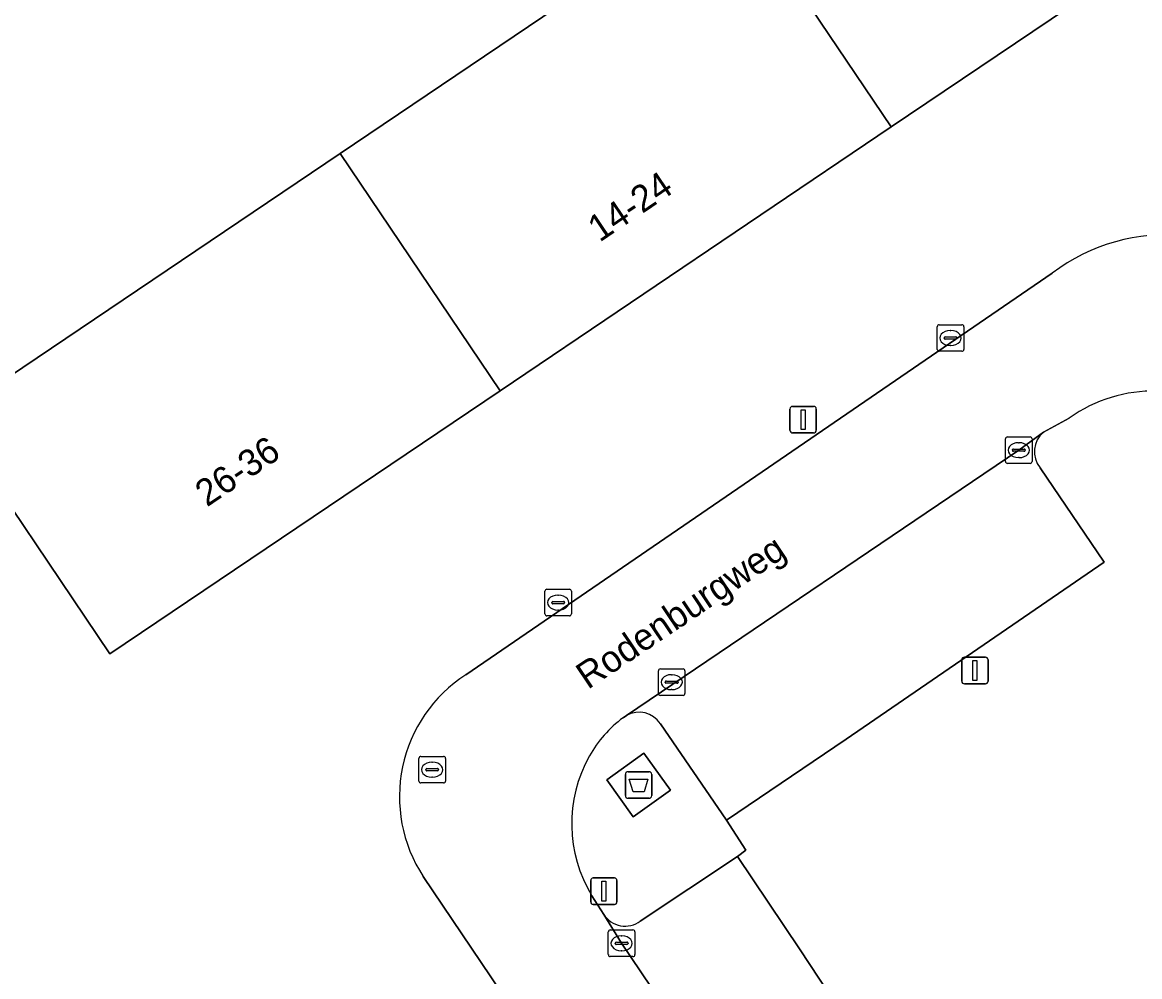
# Model space of a CAD drawing. Extents: x 157445 to 158888, y 383061 to 384688.
# Drawn here: x 158011.77 to 158053.8, y 383756.98 to 383792.86 of the extents above; entities that cross this region are included whole.
import ezdxf

# ---------------------------------------------------------------- set-up
doc = ezdxf.new("R2010")
doc.units = 0
for name, color, linetype in [('IMGEO_Afval_apart_plaats', 7, 'Continuous'), ('IMGEO_Erf', 7, 'Continuous'), ('IMGEO_Groenvoorziening', 7, 'Continuous'), ('IMGEO_Kolk', 7, 'Continuous'), ('IMGEO_Lichtmast', 7, 'Continuous'), ('IMGEO_Openbare_ruimte_label', 7, 'Continuous'), ('IMGEO_Pand', 7, 'Continuous'), ('IMGEO_Pand_nummerreeks', 7, 'Continuous'), ('IMGEO_Parkeervlak_open', 7, 'Continuous'), ('IMGEO_Rijbaan_lokaal_open', 7, 'Continuous'), ('IMGEO_Rioolput', 7, 'Continuous'), ('IMGEO_Voetpad_gesloten', 7, 'Continuous'), ('IMGEO_Voetpad_open', 7, 'Continuous')]:
    doc.layers.add(name, color=color, linetype=linetype)

msp = doc.modelspace()

# ---------------------------------------------------------------- linework, layer by layer
at = {"layer": 'IMGEO_Afval_apart_plaats'}
for p, q in [((158034.456, 383763.782), (158034.456, 383764.582)), ((158034.456, 383764.582), (158034.456, 383763.782)), ((158034.556, 383764.682), (158035.346, 383764.682)), ((158035.346, 383764.682), (158034.556, 383764.682)), ((158035.446, 383764.582), (158035.446, 383763.782)), ((158035.446, 383763.782), (158035.446, 383764.582)), ((158035.346, 383763.682), (158034.556, 383763.682)), ((158034.556, 383763.682), (158035.346, 383763.682))]:
    msp.add_line(p, q, dxfattribs=at)
msp.add_lwpolyline([(158034.599, 383764.396), (158035.303, 383764.396), (158035.154, 383763.926), (158034.748, 383763.926), (158034.599, 383764.396)], dxfattribs=at)
for centre, start, end in [((158034.556, 383764.582), 90, 180), ((158034.556, 383764.582), 90, 180), ((158035.346, 383764.582), 0, 90), ((158035.346, 383764.582), 360, 90), ((158034.556, 383763.782), 180, 270), ((158034.556, 383763.782), 180, 270), ((158035.346, 383763.782), 270, 0), ((158035.346, 383763.782), 270, 0)]:
    msp.add_arc(centre, 0.1, start, end, dxfattribs=at)
at = {"layer": 'IMGEO_Erf'}
msp.add_lwpolyline([(158015.062, 383769.115), (158009.046, 383778.039), (158023.723, 383787.933), (158038.433, 383797.849), (158053.11, 383807.743), (158059.126, 383798.819), (158044.449, 383788.925), (158029.739, 383779.009)], close=True, dxfattribs=at)
for points in [[(158028.45, 383768.324), (158050.511, 383783.427)], [(158050.211, 383726.152), (158049.287, 383727.567), (158045.967, 383732.532), (158034.09, 383750), (158026.854, 383760.744)]]:
    msp.add_lwpolyline(points, dxfattribs=at)
for centre, radius, start, end in [((158054.786, 383777.807), 7.061, 42.0427, 127.2625), ((158031.416, 383763.741), 5.459, 122.9154, 213.3042)]:
    msp.add_arc(centre, radius, start, end, dxfattribs=at)
at = {"layer": 'IMGEO_Groenvoorziening'}
for points in [[(158051.141, 383777.976), (158050.179, 383777.454)], [(158050.048, 383776.108), (158052.466, 383772.566), (158042.756, 383765.908), (158038.251, 383762.862), (158038.979, 383761.731), (158038.673, 383761.499), (158041.002, 383758.024), (158046.289, 383750), (158053.457, 383739.317), (158049.853, 383736.909)]]:
    msp.add_lwpolyline(points, dxfattribs=at)
for centre, radius, start, end in [((158054.33, 383773.501), 5.495, 52.3742, 125.4722), ((158050.798, 383776.714), 0.964, 129.914, 218.9684)]:
    msp.add_arc(centre, radius, start, end, dxfattribs=at)
at = {"layer": 'IMGEO_Kolk'}
for p, q in [((158046.182, 383780.564), (158046.182, 383781.416)), ((158046.257, 383781.49), (158047.109, 383781.49)), ((158046.67, 383781.27), (158046.695, 383781.27)), ((158047.183, 383781.416), (158047.183, 383780.564)), ((158046.441, 383780.984), (158046.441, 383780.996)), ((158046.879, 383780.947), (158046.481, 383780.947)), ((158046.484, 383781.033), (158046.882, 383781.033)), ((158046.925, 383780.996), (158046.925, 383780.984)), ((158047.109, 383780.49), (158046.257, 383780.49)), ((158046.693, 383780.71), (158046.668, 383780.71)), ((158048.748, 383776.347), (158048.748, 383777.199)), ((158048.823, 383777.273), (158049.675, 383777.273)), ((158049.236, 383777.053), (158049.261, 383777.053)), ((158049.749, 383777.199), (158049.749, 383776.347)), ((158049.007, 383776.767), (158049.007, 383776.779)), ((158049.445, 383776.73), (158049.047, 383776.73)), ((158049.05, 383776.816), (158049.448, 383776.816)), ((158049.491, 383776.779), (158049.491, 383776.767)), ((158049.675, 383776.273), (158048.823, 383776.273)), ((158049.259, 383776.493), (158049.234, 383776.493)), ((158031.499, 383771.542), (158032.351, 383771.542)), ((158031.424, 383770.616), (158031.424, 383771.468)), ((158031.912, 383771.322), (158031.937, 383771.322)), ((158032.425, 383771.468), (158032.425, 383770.616)), ((158031.683, 383771.036), (158031.683, 383771.048)), ((158032.121, 383770.999), (158031.723, 383770.999)), ((158031.726, 383771.085), (158032.124, 383771.085)), ((158031.935, 383770.762), (158031.91, 383770.762)), ((158032.167, 383771.048), (158032.167, 383771.036)), ((158032.351, 383770.542), (158031.499, 383770.542)), ((158035.694, 383767.622), (158035.694, 383768.474)), ((158035.769, 383768.548), (158036.621, 383768.548)), ((158036.182, 383768.328), (158036.207, 383768.328)), ((158036.695, 383768.474), (158036.695, 383767.622)), ((158035.953, 383768.042), (158035.953, 383768.054)), ((158036.391, 383768.005), (158035.993, 383768.005)), ((158035.996, 383768.091), (158036.394, 383768.091)), ((158036.205, 383767.768), (158036.18, 383767.768)), ((158036.437, 383768.054), (158036.437, 383768.042)), ((158036.621, 383767.548), (158035.769, 383767.548)), ((158033.812, 383757.804), (158033.812, 383758.656)), ((158033.887, 383758.73), (158034.739, 383758.73)), ((158034.3, 383758.51), (158034.325, 383758.51)), ((158034.813, 383758.656), (158034.813, 383757.804)), ((158034.071, 383758.224), (158034.071, 383758.236)), ((158034.509, 383758.187), (158034.111, 383758.187)), ((158034.114, 383758.273), (158034.512, 383758.273)), ((158034.555, 383758.236), (158034.555, 383758.224)), ((158034.739, 383757.73), (158033.887, 383757.73)), ((158034.323, 383757.95), (158034.298, 383757.95))]:
    msp.add_line(p, q, dxfattribs=at)
for points in [[(158046.182, 383780.564), (158046.182, 383781.416)], [(158046.257, 383781.49), (158047.109, 383781.49)], [(158047.183, 383781.416), (158047.183, 383780.564)], [(158047.109, 383780.49), (158046.257, 383780.49)], [(158048.748, 383776.347), (158048.748, 383777.199)], [(158048.823, 383777.273), (158049.675, 383777.273)], [(158049.749, 383777.199), (158049.749, 383776.347)], [(158049.675, 383776.273), (158048.823, 383776.273)], [(158031.499, 383771.542), (158032.351, 383771.542)], [(158031.424, 383770.616), (158031.424, 383771.468)], [(158032.425, 383771.468), (158032.425, 383770.616)], [(158032.351, 383770.542), (158031.499, 383770.542)], [(158035.694, 383767.622), (158035.694, 383768.474)], [(158035.769, 383768.548), (158036.621, 383768.548)], [(158036.695, 383768.474), (158036.695, 383767.622)], [(158036.621, 383767.548), (158035.769, 383767.548)], [(158033.812, 383757.804), (158033.812, 383758.656)], [(158033.887, 383758.73), (158034.739, 383758.73)], [(158034.813, 383758.656), (158034.813, 383757.804)], [(158034.739, 383757.73), (158033.887, 383757.73)]]:
    msp.add_lwpolyline(points, dxfattribs=at)
for centre, radius, start, end in [((158046.259, 383781.414), 0.0765, 91.552, 178.448), ((158046.259, 383781.414), 0.0765, 91.552, 178.448), ((158047.107, 383781.414), 0.0765, 1.552, 88.448), ((158047.107, 383781.414), 0.0765, 1.552, 88.448), ((158046.481, 383780.993), 0.0403, 85.8775, 175.7526), ((158046.478, 383780.983), 0.0366, 178.938, 274.7102), ((158046.882, 383780.99), 0.043, 264.8664, 352.4533), ((158046.886, 383780.995), 0.0386, 1.7309, 96.639), ((158046.259, 383780.566), 0.0765, 181.552, 268.448), ((158046.259, 383780.566), 0.0765, 181.552, 268.448), ((158047.107, 383780.566), 0.0765, 271.552, 358.448), ((158047.107, 383780.566), 0.0765, 271.552, 358.448), ((158048.825, 383777.197), 0.0765, 91.552, 178.448), ((158048.825, 383777.197), 0.0765, 91.552, 178.448), ((158049.673, 383777.197), 0.0765, 1.552, 88.448), ((158049.673, 383777.197), 0.0765, 1.552, 88.448), ((158049.047, 383776.776), 0.0403, 85.8775, 175.7526), ((158049.044, 383776.766), 0.0366, 178.938, 274.7102), ((158049.448, 383776.773), 0.043, 264.8664, 352.4533), ((158049.452, 383776.778), 0.0386, 1.7309, 96.639), ((158048.825, 383776.349), 0.0765, 181.552, 268.448), ((158048.825, 383776.349), 0.0765, 181.552, 268.448), ((158049.673, 383776.349), 0.0765, 271.552, 358.448), ((158049.673, 383776.349), 0.0765, 271.552, 358.448), ((158031.501, 383771.466), 0.0765, 91.552, 178.448), ((158031.501, 383771.466), 0.0765, 91.552, 178.448), ((158032.349, 383771.466), 0.0765, 1.552, 88.448), ((158032.349, 383771.466), 0.0765, 1.552, 88.448), ((158031.723, 383771.045), 0.0403, 85.8775, 175.7526), ((158031.72, 383771.035), 0.0366, 178.938, 274.7102), ((158032.124, 383771.042), 0.043, 264.8664, 352.4533), ((158032.128, 383771.047), 0.0386, 1.7309, 96.639), ((158031.501, 383770.618), 0.0765, 181.552, 268.448), ((158031.501, 383770.618), 0.0765, 181.552, 268.448), ((158032.349, 383770.618), 0.0765, 271.552, 358.448), ((158032.349, 383770.618), 0.0765, 271.552, 358.448), ((158035.771, 383768.472), 0.0765, 91.552, 178.448), ((158035.771, 383768.472), 0.0765, 91.552, 178.448), ((158036.619, 383768.472), 0.0765, 1.552, 88.448), ((158036.619, 383768.472), 0.0765, 1.552, 88.448), ((158035.993, 383768.051), 0.0403, 85.8775, 175.7526), ((158035.99, 383768.041), 0.0366, 178.938, 274.7102), ((158036.394, 383768.048), 0.043, 264.8664, 352.4533), ((158036.398, 383768.053), 0.0386, 1.7309, 96.639), ((158035.771, 383767.624), 0.0765, 181.552, 268.448), ((158035.771, 383767.624), 0.0765, 181.552, 268.448), ((158036.619, 383767.624), 0.0765, 271.552, 358.448), ((158036.619, 383767.624), 0.0765, 271.552, 358.448), ((158033.889, 383758.654), 0.0765, 91.552, 178.448), ((158033.889, 383758.654), 0.0765, 91.552, 178.448), ((158034.737, 383758.654), 0.0765, 1.552, 88.448), ((158034.737, 383758.654), 0.0765, 1.552, 88.448), ((158034.111, 383758.233), 0.0403, 85.8775, 175.7526), ((158034.108, 383758.223), 0.0366, 178.938, 274.7102), ((158034.512, 383758.23), 0.043, 264.8664, 352.4533), ((158034.516, 383758.235), 0.0386, 1.7309, 96.639), ((158033.889, 383757.806), 0.0765, 181.552, 268.448), ((158033.889, 383757.806), 0.0765, 181.552, 268.448), ((158034.737, 383757.806), 0.0765, 271.552, 358.448), ((158034.737, 383757.806), 0.0765, 271.552, 358.448)]:
    msp.add_arc(centre, radius, start, end, dxfattribs=at)
for centre, major_axis, ratio, start_param, end_param in [((158046.669, 383780.99), (-0.387, 0.002), 0.722429, 4.712389, 7.853982), ((158046.694, 383780.99), (-0.39, 0.002), 0.717154, 1.570796, 4.712389), ((158049.235, 383776.773), (-0.387, 0.002), 0.722429, 4.712389, 7.853982), ((158049.26, 383776.773), (-0.39, 0.002), 0.717154, 1.570796, 4.712389), ((158031.911, 383771.042), (-0.387, 0.002), 0.722429, 4.712389, 7.853982), ((158031.936, 383771.042), (-0.39, 0.002), 0.717154, 1.570796, 4.712389), ((158036.181, 383768.048), (-0.387, 0.002), 0.722429, 4.712389, 7.853982), ((158036.206, 383768.048), (-0.39, 0.002), 0.717154, 1.570796, 4.712389), ((158034.299, 383758.23), (-0.387, 0.002), 0.722429, 4.712389, 7.853982), ((158034.324, 383758.23), (-0.39, 0.002), 0.717154, 1.570796, 4.712389)]:
    msp.add_ellipse(centre, major_axis=major_axis, ratio=ratio, start_param=start_param, end_param=end_param, dxfattribs=at)
at = {"layer": 'IMGEO_Lichtmast'}
for p, q in [((158040.642, 383777.52), (158040.642, 383778.32)), ((158040.642, 383778.32), (158040.642, 383777.52)), ((158040.742, 383778.42), (158041.532, 383778.42)), ((158041.532, 383778.42), (158040.742, 383778.42)), ((158041.632, 383778.32), (158041.632, 383777.52)), ((158041.632, 383777.52), (158041.632, 383778.32)), ((158041.532, 383777.42), (158040.742, 383777.42)), ((158040.742, 383777.42), (158041.532, 383777.42)), ((158047.203, 383768.988), (158047.993, 383768.988)), ((158047.993, 383768.988), (158047.203, 383768.988)), ((158047.103, 383768.088), (158047.103, 383768.888)), ((158047.103, 383768.888), (158047.103, 383768.088)), ((158048.093, 383768.888), (158048.093, 383768.088)), ((158048.093, 383768.088), (158048.093, 383768.888)), ((158047.993, 383767.988), (158047.203, 383767.988)), ((158047.203, 383767.988), (158047.993, 383767.988)), ((158033.148, 383759.789), (158033.148, 383760.589)), ((158033.148, 383760.589), (158033.148, 383759.789)), ((158033.248, 383760.689), (158034.038, 383760.689)), ((158034.038, 383760.689), (158033.248, 383760.689)), ((158034.138, 383760.589), (158034.138, 383759.789)), ((158034.138, 383759.789), (158034.138, 383760.589)), ((158034.038, 383759.689), (158033.248, 383759.689)), ((158033.248, 383759.689), (158034.038, 383759.689))]:
    msp.add_line(p, q, dxfattribs=at)
for points in [[(158041.062, 383778.295), (158041.212, 383778.295), (158041.212, 383777.545), (158041.062, 383777.545), (158041.062, 383778.295)], [(158047.523, 383768.863), (158047.673, 383768.863), (158047.673, 383768.113), (158047.523, 383768.113), (158047.523, 383768.863)], [(158033.568, 383760.564), (158033.718, 383760.564), (158033.718, 383759.814), (158033.568, 383759.814), (158033.568, 383760.564)]]:
    msp.add_lwpolyline(points, dxfattribs=at)
for centre, start, end in [((158040.742, 383778.32), 90, 180), ((158040.742, 383778.32), 90, 180), ((158041.532, 383778.32), 0, 90), ((158041.532, 383778.32), 360, 90), ((158040.742, 383777.52), 180, 270), ((158040.742, 383777.52), 180, 270), ((158041.532, 383777.52), 270, 0), ((158041.532, 383777.52), 270, 0), ((158047.203, 383768.888), 90, 180), ((158047.203, 383768.888), 90, 180), ((158047.993, 383768.888), 0, 90), ((158047.993, 383768.888), 360, 90), ((158047.203, 383768.088), 180, 270), ((158047.203, 383768.088), 180, 270), ((158047.993, 383768.088), 270, 0), ((158047.993, 383768.088), 270, 0), ((158033.248, 383760.589), 90, 180), ((158033.248, 383760.589), 90, 180), ((158034.038, 383760.589), 0, 90), ((158034.038, 383760.589), 360, 90), ((158033.248, 383759.789), 180, 270), ((158033.248, 383759.789), 180, 270), ((158034.038, 383759.789), 270, 0), ((158034.038, 383759.789), 270, 0)]:
    msp.add_arc(centre, 0.1, start, end, dxfattribs=at)
at = {"layer": 'IMGEO_Pand'}
for points in [[(158044.449, 383788.925), (158059.126, 383798.819), (158053.11, 383807.743), (158038.433, 383797.849)], [(158029.739, 383779.009), (158044.449, 383788.925), (158038.433, 383797.849), (158023.723, 383787.933)], [(158029.739, 383779.009), (158023.723, 383787.933), (158009.046, 383778.039), (158015.062, 383769.115)]]:
    msp.add_lwpolyline(points, close=True, dxfattribs=at)
at = {"layer": 'IMGEO_Parkeervlak_open'}
for points in [[(158050.179, 383777.454), (158049.248, 383776.775), (158034.494, 383766.797)], [(158035.771, 383766.482), (158038.251, 383762.862), (158042.756, 383765.908), (158052.466, 383772.566), (158050.048, 383776.108)], [(158049.853, 383736.909), (158053.457, 383739.317), (158046.289, 383750), (158041.002, 383758.024), (158038.673, 383761.499), (158035.013, 383759.061)], [(158033.641, 383759.315), (158034.313, 383758.229), (158039.859, 383750), (158048.318, 383737.448), (158049.577, 383735.566)]]:
    msp.add_lwpolyline(points, dxfattribs=at)
for centre, radius, start, end in [((158050.798, 383776.714), 0.964, 129.914, 218.9684), ((158034.965, 383765.962), 0.959, 32.8359, 119.4508), ((158034.446, 383759.832), 0.957, 212.6912, 306.3318)]:
    msp.add_arc(centre, radius, start, end, dxfattribs=at)
at = {"layer": 'IMGEO_Rijbaan_lokaal_open'}
for points in [[(158050.511, 383783.427), (158028.45, 383768.324)], [(158034.369, 383766.712), (158034.494, 383766.797), (158049.248, 383776.775), (158050.179, 383777.454), (158051.141, 383777.976)], [(158026.854, 383760.744), (158034.09, 383750), (158045.967, 383732.532), (158049.287, 383727.567), (158053.278, 383730.209), (158050.411, 383734.403), (158049.577, 383735.566), (158048.318, 383737.448), (158039.859, 383750), (158034.313, 383758.229), (158033.641, 383759.315), (158033.196, 383760.009)]]:
    msp.add_lwpolyline(points, dxfattribs=at)
for centre, radius, start, end in [((158054.786, 383777.807), 7.061, 42.0427, 127.2625), ((158054.33, 383773.501), 5.495, 52.3742, 125.4722), ((158031.416, 383763.741), 5.459, 122.9154, 213.3042), ((158037.14, 383762.988), 4.642, 126.6463, 150.4642), ((158037.645, 383762.724), 5.211, 150.6744, 211.3923)]:
    msp.add_arc(centre, radius, start, end, dxfattribs=at)
at = {"layer": 'IMGEO_Rioolput'}
for p, q in [((158026.762, 383765.258), (158027.614, 383765.258)), ((158026.687, 383764.332), (158026.687, 383765.184)), ((158026.989, 383764.801), (158027.387, 383764.801)), ((158027.175, 383765.038), (158027.2, 383765.038)), ((158027.688, 383765.184), (158027.688, 383764.332)), ((158026.946, 383764.752), (158026.946, 383764.764)), ((158027.384, 383764.715), (158026.986, 383764.715)), ((158027.198, 383764.478), (158027.173, 383764.478)), ((158027.43, 383764.764), (158027.43, 383764.752)), ((158027.614, 383764.258), (158026.762, 383764.258))]:
    msp.add_line(p, q, dxfattribs=at)
for points in [[(158026.762, 383765.258), (158027.614, 383765.258)], [(158026.687, 383764.332), (158026.687, 383765.184)], [(158027.688, 383765.184), (158027.688, 383764.332)], [(158027.614, 383764.258), (158026.762, 383764.258)]]:
    msp.add_lwpolyline(points, dxfattribs=at)
for centre, radius, start, end in [((158026.764, 383765.182), 0.0765, 91.552, 178.448), ((158026.764, 383765.182), 0.0765, 91.552, 178.448), ((158027.612, 383765.182), 0.0765, 1.552, 88.448), ((158027.612, 383765.182), 0.0765, 1.552, 88.448), ((158026.986, 383764.761), 0.0403, 85.8775, 175.7526), ((158027.391, 383764.763), 0.0386, 1.7309, 96.639), ((158026.983, 383764.751), 0.0366, 178.938, 274.7102), ((158027.387, 383764.758), 0.043, 264.8664, 352.4533), ((158026.764, 383764.334), 0.0765, 181.552, 268.448), ((158026.764, 383764.334), 0.0765, 181.552, 268.448), ((158027.612, 383764.334), 0.0765, 271.552, 358.448), ((158027.612, 383764.334), 0.0765, 271.552, 358.448)]:
    msp.add_arc(centre, radius, start, end, dxfattribs=at)
for centre, major_axis, ratio, start_param, end_param in [((158027.174, 383764.758), (-0.387, 0.002), 0.722429, 4.712389, 7.853982), ((158027.199, 383764.758), (-0.39, 0.002), 0.717154, 1.570796, 4.712389)]:
    msp.add_ellipse(centre, major_axis=major_axis, ratio=ratio, start_param=start_param, end_param=end_param, dxfattribs=at)
at = {"layer": 'IMGEO_Voetpad_gesloten'}
msp.add_lwpolyline([(158034.751, 383762.989), (158036.145, 383763.99), (158035.151, 383765.374), (158033.757, 383764.373)], close=True, dxfattribs=at)
at = {"layer": 'IMGEO_Voetpad_open'}
for points in [[(158034.494, 383766.797), (158034.369, 383766.712)], [(158035.013, 383759.061), (158038.673, 383761.499), (158038.979, 383761.731), (158038.251, 383762.862), (158035.771, 383766.482)], [(158033.196, 383760.009), (158033.641, 383759.315)]]:
    msp.add_lwpolyline(points, dxfattribs=at)
msp.add_lwpolyline([(158034.751, 383762.989), (158033.757, 383764.373), (158035.151, 383765.374), (158036.145, 383763.99)], close=True, dxfattribs=at)
for centre, radius, start, end in [((158034.965, 383765.962), 0.959, 32.8359, 119.4508), ((158037.14, 383762.988), 4.642, 126.6463, 150.4642), ((158037.645, 383762.724), 5.211, 150.6744, 211.3923), ((158034.446, 383759.832), 0.957, 212.6912, 306.3318)]:
    msp.add_arc(centre, radius, start, end, dxfattribs=at)

# ---------------------------------------------------------------- texts
at = {"layer": 'IMGEO_Openbare_ruimte_label'}
msp.add_text('Rodenburgweg', height=1, rotation=33.9125, dxfattribs=at).set_placement((158033.042, 383767.754))
at = {"layer": 'IMGEO_Pand_nummerreeks'}
for s, p in [('14-24', (158033.484, 383784.573)), ('26-36', (158018.715, 383774.617))]:
    msp.add_text(s, height=1, rotation=33.9843, dxfattribs=at).set_placement(p)

doc.saveas('drawing.dxf')
